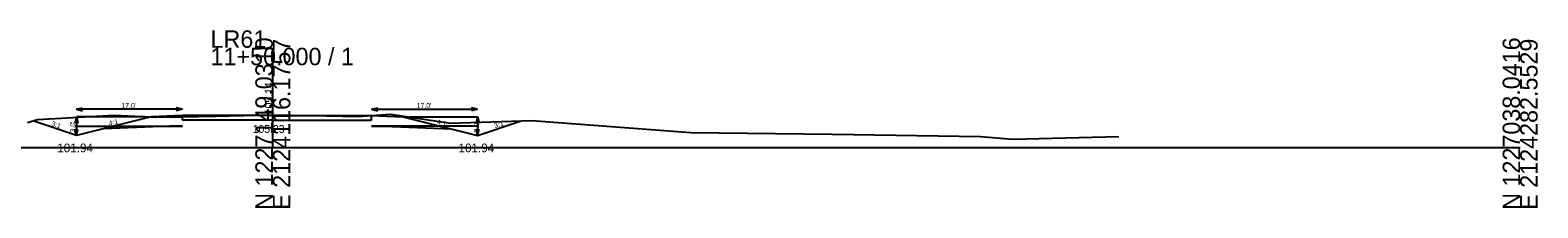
# Model space of a CAD drawing. Extents: x -26 to 1403, y -10 to 9574.
# Drawn here: x 1161.1 to 1402.8, y 1490.3 to 1518.9 of the extents above; entities that cross this region are included whole.
import ezdxf

# ---------------------------------------------------------------- set-up
doc = ezdxf.new("R2010")
doc.units = 0
for name, color, linetype in [('XS_CELL', 7, 'Continuous'), ('XS_P_FINISHED_GRADE', 7, 'Continuous'), ('XS_P_FINISHED_GRADE_ELEV_TX', 7, 'Continuous'), ('XS_P_SUBGRADE_GRANULAR', 7, 'Continuous'), ('XS_P_SUBGRADE_PAVEMENT', 7, 'Continuous'), ('XS_P_TX_CLEARZONE', 7, 'Continuous'), ('XS_P_TX_DCH', 7, 'Continuous'), ('XS_P_TX_FS_BS', 7, 'Continuous'), ('XS_X_GROUND', 7, 'Continuous'), ('XS_X_GROUND_TX', 7, 'Continuous')]:
    doc.layers.add(name, color=color, linetype=linetype)

msp = doc.modelspace()

# ---------------------------------------------------------------- linework, layer by layer
at = {"layer": 'XS_CELL'}
for p, q in [((1200, 1500), (1200, 1516.02)), ((1000, 1500), (1200, 1500)), ((1200, 1500), (1400, 1500))]:
    msp.add_line(p, q, dxfattribs=at)
at = {"layer": 'XS_P_FINISHED_GRADE'}
for p, q in [((1168.5, 1501.94), (1161.49, 1504.28)), ((1180.5, 1504.94), (1168.5, 1501.94)), ((1185.5, 1505.14), (1180.5, 1504.94)), ((1200, 1505.14), (1185.5, 1505.14)), ((1200, 1505.14), (1215.84, 1505.14)), ((1215.84, 1505.14), (1220.84, 1504.94)), ((1220.84, 1504.94), (1232.84, 1501.94)), ((1232.84, 1501.94), (1239.84, 1504.28))]:
    msp.add_line(p, q, dxfattribs=at)
at = {"layer": 'XS_P_SUBGRADE_GRANULAR'}
for p, q in [((1168.3, 1503.44), (1185.5, 1503.44)), ((1183.5, 1503.44), (1172.79, 1503.01)), ((1185.5, 1503.44), (1183.5, 1503.44)), ((1233.04, 1503.44), (1215.84, 1503.44)), ((1215.84, 1503.44), (1217.84, 1503.44)), ((1217.84, 1503.44), (1228.55, 1503.01))]:
    msp.add_line(p, q, dxfattribs=at)
at = {"layer": 'XS_P_SUBGRADE_PAVEMENT'}
for p, q in [((1185.5, 1504.39), (1185.5, 1505.14)), ((1200, 1504.39), (1185.5, 1504.39)), ((1200, 1504.39), (1215.84, 1504.39)), ((1215.84, 1504.39), (1215.84, 1505.14))]:
    msp.add_line(p, q, dxfattribs=at)
at = {"layer": 'XS_P_TX_CLEARZONE'}
for p, q in [((1168.5, 1506.14), (1169.5, 1506.39)), ((1168.5, 1506.14), (1169.5, 1505.89)), ((1185.5, 1506.14), (1168.5, 1506.14)), ((1185.5, 1506.14), (1184.5, 1506.39)), ((1185.5, 1506.14), (1184.5, 1505.89)), ((1215.84, 1506.14), (1216.84, 1506.39)), ((1215.84, 1506.14), (1216.84, 1505.89)), ((1215.84, 1506.14), (1232.84, 1506.14)), ((1232.84, 1506.14), (1231.84, 1506.39)), ((1232.84, 1506.14), (1231.84, 1505.89)), ((1168.5, 1504.94), (1168.25, 1503.94)), ((1168.5, 1504.94), (1168.75, 1503.94)), ((1168.5, 1504.94), (1168.5, 1501.94)), ((1179.5, 1504.94), (1168.5, 1504.94)), ((1221.84, 1504.94), (1232.84, 1504.94)), ((1232.84, 1504.94), (1232.59, 1503.94)), ((1232.84, 1504.94), (1232.84, 1501.94)), ((1232.84, 1504.94), (1233.09, 1503.94)), ((1168.5, 1501.94), (1168.25, 1502.94)), ((1168.5, 1501.94), (1168.75, 1502.94)), ((1232.84, 1501.94), (1232.59, 1502.94)), ((1232.84, 1501.94), (1233.09, 1502.94))]:
    msp.add_line(p, q, dxfattribs=at)
at = {"layer": 'XS_X_GROUND'}
for p, q in [((1160.68, 1504.03), (1162.27, 1504.53)), ((1162.27, 1504.53), (1174.54, 1505.22)), ((1174.54, 1505.22), (1181.22, 1504.86)), ((1181.22, 1504.86), (1185.24, 1504.93)), ((1185.24, 1504.93), (1190.82, 1505.04)), ((1190.82, 1505.04), (1199.82, 1505.23)), ((1199.82, 1505.23), (1206.09, 1505.13)), ((1206.09, 1505.13), (1213.61, 1504.97)), ((1213.61, 1504.97), (1218.86, 1505.34)), ((1218.86, 1505.34), (1228.51, 1503.93)), ((1228.51, 1503.93), (1241.51, 1504.33)), ((1241.51, 1504.33), (1267.02, 1502.44)), ((1267.02, 1502.44), (1289.71, 1502.16)), ((1289.71, 1502.16), (1313.48, 1501.79)), ((1313.48, 1501.79), (1318.58, 1501.36)), ((1318.58, 1501.36), (1335.67, 1501.77))]:
    msp.add_line(p, q, dxfattribs=at)

# ---------------------------------------------------------------- texts
at = {"layer": 'XS_CELL'}
for s, p in [('LR61', (1190, 1516.02)), ('11+50.000 / 1', (1190, 1513.22))]:
    msp.add_text(s, height=2.8, dxfattribs=at).set_placement(p)
for s, p in [('N 1227149.0310', (1200, 1490)), ('E 2124116.1757', (1202.8, 1490)), ('N 1227038.0416', (1400, 1490)), ('E 2124282.5529', (1402.8, 1490))]:
    msp.add_text(s, height=2.8, rotation=90, dxfattribs=at).set_placement(p)
at = {"layer": 'XS_P_FINISHED_GRADE_ELEV_TX'}
msp.add_text('105.14', height=1.25, rotation=90, dxfattribs=at).set_placement((1199.96, 1505.35))
at = {"layer": 'XS_P_TX_CLEARZONE'}
for p in [(1175.72, 1506.34), (1223.06, 1506.34)]:
    msp.add_text("17.0'", height=0.8, dxfattribs=at).set_placement(p)
for p in [(1168.3, 1502.42), (1233.04, 1502.42)]:
    msp.add_text("3.0'", height=0.8, rotation=90, dxfattribs=at).set_placement(p)
at = {"layer": 'XS_P_TX_DCH'}
for p in [(1165.43, 1499.24), (1229.77, 1499.24)]:
    msp.add_text('101.94', height=1.4, dxfattribs=at).set_placement(p)
at = {"layer": 'XS_P_TX_FS_BS'}
for s, rotation, p in [('3:1', 341.5675, (1164.41, 1503.52)), ('4:1', 14.0343, (1173.79, 1503.47)), ('4:1', 345.9663, (1226.23, 1503.8)), ('3:1', 18.4317, (1235.63, 1503.09))]:
    msp.add_text(s, height=0.8, rotation=rotation, dxfattribs=at).set_placement(p)
at = {"layer": 'XS_X_GROUND_TX'}
msp.add_text('105.23', height=1.25, rotation=360, dxfattribs=at).set_placement((1196.77, 1502.35))

doc.saveas('drawing.dxf')
